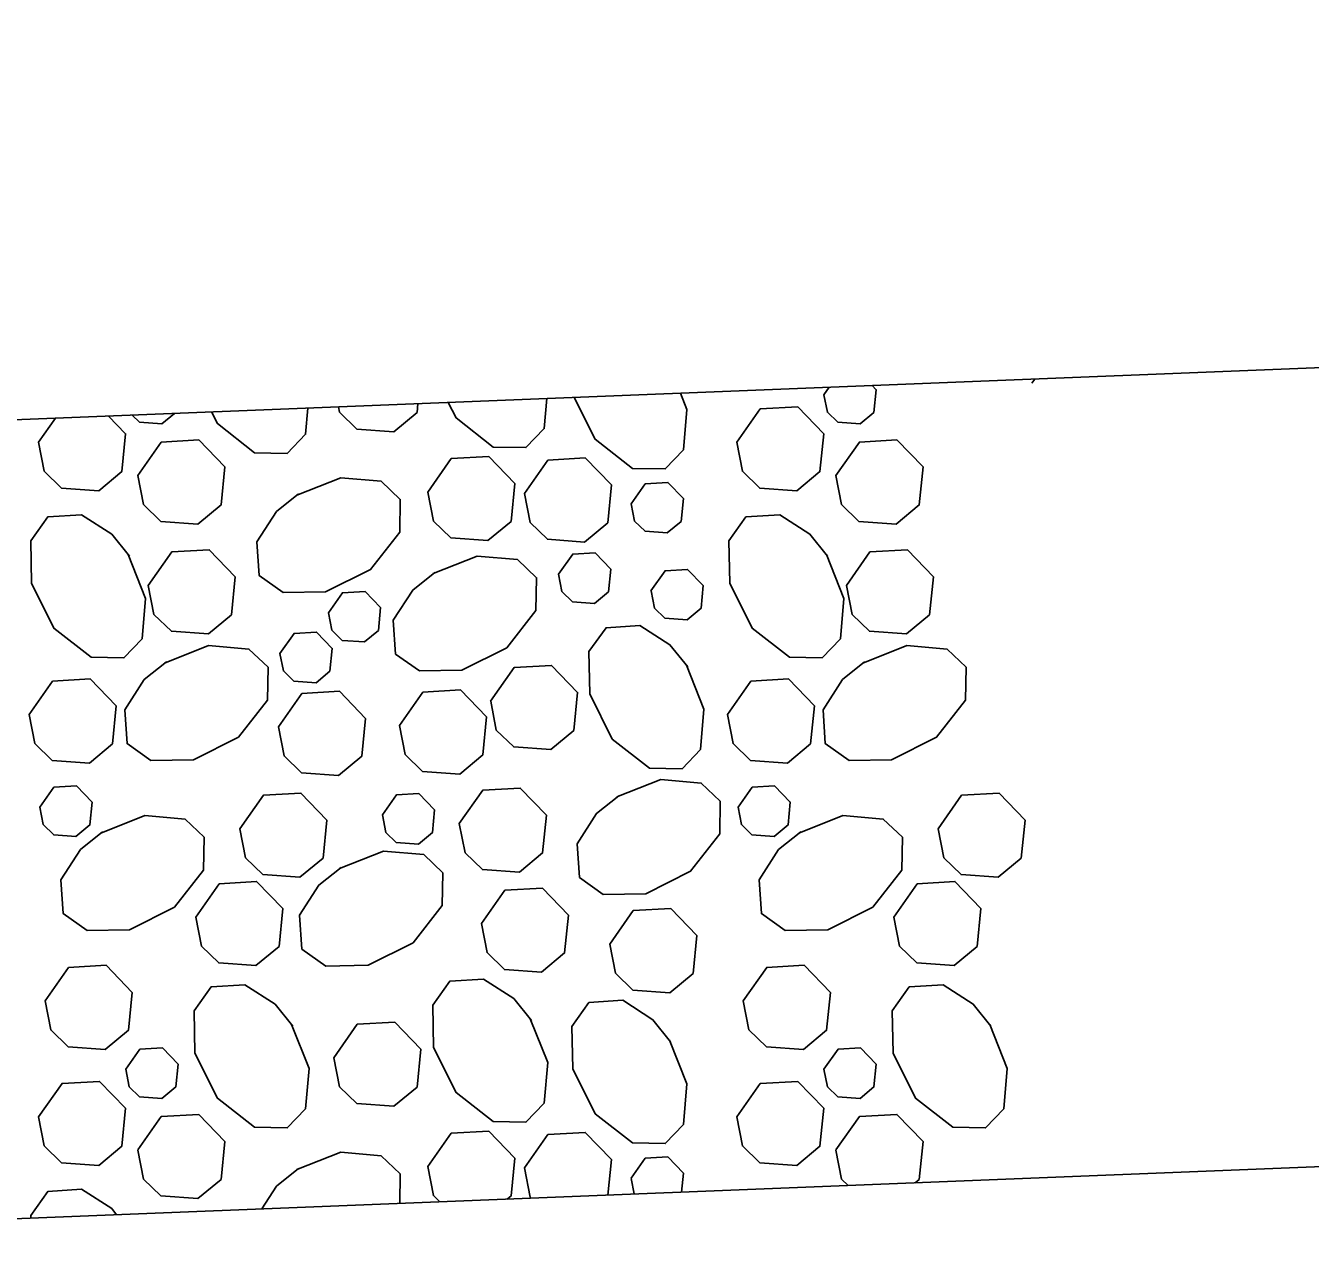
# Model space of a CAD drawing. Extents: x 636530 to 644067, y 294168 to 299122.
# Drawn here: x 639645.26 to 639659.97, y 296411.22 to 296425.36 of the extents above; entities that cross this region are included whole.
import ezdxf

# ---------------------------------------------------------------- set-up
doc = ezdxf.new("R2010")
doc.units = 0
doc.layers.add('1', color=7, linetype='Continuous')

msp = doc.modelspace()

# ---------------------------------------------------------------- linework, layer by layer
at = {"layer": '1'}
for p, q in [((639639.335, 296420.61), (639757.973, 296425.356)), ((639633.239, 296411.215), (639758.399, 296416.222))]:
    msp.add_line(p, q, dxfattribs=at)
for points in [[(639656.779, 296421.262), (639656.812, 296421.309)], [(639652.753, 296421.147), (639652.827, 296420.96), (639652.787, 296420.498), (639652.579, 296420.279), (639652.204, 296420.286), (639651.777, 296420.619), (639651.538, 296421.098)], [(639654.949, 296421.235), (639654.995, 296421.187), (639654.969, 296420.927), (639654.81, 296420.795), (639654.556, 296420.813), (639654.436, 296420.929), (639654.397, 296421.129)], [(639654.397, 296421.129), (639654.458, 296421.215)], [(639649.747, 296421.027), (639649.737, 296420.926), (639649.472, 296420.705), (639649.048, 296420.736), (639648.849, 296420.929), (639648.837, 296420.99)], [(639651.223, 296421.086), (639651.193, 296420.742), (639650.984, 296420.523), (639650.609, 296420.53), (639650.183, 296420.863), (639650.094, 296421.041)], [(639653.398, 296420.584), (639653.667, 296420.967), (639654.096, 296420.991), (639654.394, 296420.682), (639654.351, 296420.248), (639654.086, 296420.027), (639653.662, 296420.058), (639653.463, 296420.252), (639653.398, 296420.584)], [(639645.402, 296420.584), (639645.597, 296420.861)], [(639646.203, 296420.885), (639646.399, 296420.682), (639646.356, 296420.248), (639646.091, 296420.027), (639645.667, 296420.058), (639645.467, 296420.252), (639645.403, 296420.584)], [(639646.96, 296420.915), (639646.815, 296420.795), (639646.56, 296420.813), (639646.475, 296420.896)], [(639648.486, 296420.976), (639648.46, 296420.677), (639648.251, 296420.457), (639647.876, 296420.465), (639647.45, 296420.798), (639647.383, 296420.932)], [(639646.539, 296420.204), (639646.808, 296420.587), (639647.237, 296420.611), (639647.535, 296420.302), (639647.492, 296419.868), (639647.227, 296419.648), (639646.803, 296419.678), (639646.604, 296419.872), (639646.539, 296420.204)], [(639654.534, 296420.204), (639654.803, 296420.587), (639655.232, 296420.611), (639655.531, 296420.302), (639655.488, 296419.868), (639655.222, 296419.648), (639654.798, 296419.678), (639654.599, 296419.872), (639654.534, 296420.204)], [(639649.86, 296420.015), (639650.129, 296420.397), (639650.558, 296420.422), (639650.856, 296420.112), (639650.813, 296419.679), (639650.548, 296419.458), (639650.124, 296419.489), (639649.925, 296419.682), (639649.86, 296420.015)], [(639650.966, 296419.998), (639651.235, 296420.381), (639651.664, 296420.406), (639651.963, 296420.096), (639651.92, 296419.662), (639651.654, 296419.442), (639651.23, 296419.473), (639651.031, 296419.666), (639650.966, 296419.998)], [(639648.36, 296419.98), (639648.863, 296420.179), (639649.325, 296420.139), (639649.545, 296419.93), (639649.538, 296419.555), (639649.204, 296419.129), (639648.689, 296418.872), (639648.204, 296418.863), (639647.93, 296419.057), (639647.904, 296419.444), (639648.126, 296419.79), (639648.38, 296419.993)], [(639652.19, 296419.88), (639652.351, 296420.11), (639652.609, 296420.125), (639652.788, 296419.939), (639652.762, 296419.679), (639652.603, 296419.546), (639652.348, 296419.565), (639652.228, 296419.681), (639652.19, 296419.88)], [(639646.43, 296419.3), (639646.629, 296418.797), (639646.589, 296418.335), (639646.38, 296418.115), (639646.005, 296418.122), (639645.579, 296418.455), (639645.322, 296418.97), (639645.313, 296419.456), (639645.507, 296419.729), (639645.894, 296419.755), (639646.24, 296419.533), (639646.443, 296419.279)], [(639654.425, 296419.3), (639654.625, 296418.797), (639654.585, 296418.335), (639654.376, 296418.115), (639654.001, 296418.122), (639653.575, 296418.455), (639653.317, 296418.97), (639653.309, 296419.456), (639653.503, 296419.729), (639653.89, 296419.755), (639654.235, 296419.533), (639654.438, 296419.279)], [(639646.658, 296418.946), (639646.927, 296419.328), (639647.357, 296419.353), (639647.655, 296419.043), (639647.612, 296418.61), (639647.347, 296418.389), (639646.923, 296418.42), (639646.723, 296418.613), (639646.658, 296418.946)], [(639649.92, 296419.081), (639650.424, 296419.281), (639650.886, 296419.241), (639651.105, 296419.032), (639651.098, 296418.657), (639650.765, 296418.231), (639650.25, 296417.973), (639649.764, 296417.965), (639649.491, 296418.159), (639649.465, 296418.546), (639649.687, 296418.891), (639649.941, 296419.094)], [(639651.357, 296419.073), (639651.519, 296419.303), (639651.776, 296419.318), (639651.955, 296419.132), (639651.929, 296418.872), (639651.77, 296418.739), (639651.516, 296418.758), (639651.396, 296418.874), (639651.357, 296419.073)], [(639654.654, 296418.946), (639654.923, 296419.328), (639655.352, 296419.353), (639655.65, 296419.043), (639655.607, 296418.61), (639655.342, 296418.389), (639654.918, 296418.42), (639654.719, 296418.613), (639654.654, 296418.946)], [(639652.416, 296418.884), (639652.578, 296419.114), (639652.835, 296419.128), (639653.015, 296418.943), (639652.989, 296418.683), (639652.83, 296418.55), (639652.575, 296418.569), (639652.455, 296418.685), (639652.417, 296418.884)], [(639648.722, 296418.632), (639648.883, 296418.862), (639649.141, 296418.876), (639649.32, 296418.691), (639649.294, 296418.43), (639649.135, 296418.298), (639648.88, 296418.316), (639648.761, 296418.432), (639648.722, 296418.632)], [(639652.823, 296418.031), (639653.022, 296417.528), (639652.982, 296417.066), (639652.774, 296416.846), (639652.399, 296416.853), (639651.972, 296417.186), (639651.715, 296417.702), (639651.706, 296418.187), (639651.901, 296418.46), (639652.287, 296418.486), (639652.633, 296418.265), (639652.836, 296418.011)], [(639648.167, 296418.165), (639648.328, 296418.395), (639648.586, 296418.41), (639648.765, 296418.224), (639648.739, 296417.964), (639648.58, 296417.831), (639648.326, 296417.85), (639648.206, 296417.966), (639648.167, 296418.165)], [(639646.846, 296418.056), (639647.349, 296418.256), (639647.811, 296418.216), (639648.031, 296418.007), (639648.024, 296417.632), (639647.691, 296417.206), (639647.176, 296416.948), (639646.69, 296416.94), (639646.417, 296417.134), (639646.391, 296417.521), (639646.613, 296417.867), (639646.867, 296418.069)], [(639654.842, 296418.056), (639655.345, 296418.256), (639655.807, 296418.216), (639656.026, 296418.007), (639656.019, 296417.632), (639655.686, 296417.206), (639655.171, 296416.948), (639654.685, 296416.94), (639654.412, 296417.134), (639654.386, 296417.521), (639654.608, 296417.867), (639654.862, 296418.069)], [(639650.579, 296417.621), (639650.848, 296418.004), (639651.278, 296418.028), (639651.576, 296417.719), (639651.533, 296417.285), (639651.268, 296417.064), (639650.844, 296417.095), (639650.644, 296417.289), (639650.58, 296417.621)], [(639645.295, 296417.467), (639645.564, 296417.849), (639645.994, 296417.874), (639646.292, 296417.564), (639646.249, 296417.131), (639645.984, 296416.91), (639645.56, 296416.941), (639645.36, 296417.134), (639645.296, 296417.467)], [(639649.536, 296417.341), (639649.805, 296417.723), (639650.235, 296417.748), (639650.533, 296417.438), (639650.49, 296417.004), (639650.225, 296416.784), (639649.801, 296416.815), (639649.601, 296417.008), (639649.537, 296417.34)], [(639653.291, 296417.467), (639653.56, 296417.849), (639653.989, 296417.874), (639654.288, 296417.564), (639654.244, 296417.131), (639653.979, 296416.91), (639653.555, 296416.941), (639653.356, 296417.134), (639653.291, 296417.467)], [(639648.149, 296417.325), (639648.418, 296417.707), (639648.847, 296417.732), (639649.146, 296417.422), (639649.103, 296416.989), (639648.837, 296416.768), (639648.413, 296416.799), (639648.214, 296416.992), (639648.149, 296417.325)], [(639652.025, 296416.522), (639652.529, 296416.722), (639652.991, 296416.682), (639653.21, 296416.473), (639653.203, 296416.098), (639652.87, 296415.672), (639652.355, 296415.414), (639651.869, 296415.406), (639651.596, 296415.6), (639651.57, 296415.987), (639651.792, 296416.333), (639652.046, 296416.535)], [(639645.418, 296416.404), (639645.579, 296416.634), (639645.837, 296416.648), (639646.016, 296416.463), (639645.99, 296416.202), (639645.831, 296416.07), (639645.577, 296416.088), (639645.457, 296416.205), (639645.418, 296416.404)], [(639647.708, 296416.158), (639647.977, 296416.541), (639648.406, 296416.566), (639648.705, 296416.256), (639648.662, 296415.822), (639648.396, 296415.602), (639647.972, 296415.633), (639647.773, 296415.826), (639647.708, 296416.158)], [(639650.221, 296416.217), (639650.49, 296416.599), (639650.919, 296416.624), (639651.218, 296416.314), (639651.174, 296415.881), (639650.909, 296415.66), (639650.485, 296415.691), (639650.286, 296415.884), (639650.221, 296416.217)], [(639653.413, 296416.404), (639653.575, 296416.634), (639653.832, 296416.648), (639654.011, 296416.463), (639653.986, 296416.202), (639653.826, 296416.07), (639653.572, 296416.088), (639653.452, 296416.205), (639653.414, 296416.404)], [(639655.703, 296416.158), (639655.972, 296416.541), (639656.402, 296416.566), (639656.7, 296416.256), (639656.657, 296415.822), (639656.392, 296415.602), (639655.968, 296415.633), (639655.768, 296415.826), (639655.704, 296416.158)], [(639649.34, 296416.316), (639649.501, 296416.545), (639649.759, 296416.56), (639649.938, 296416.374), (639649.912, 296416.114), (639649.753, 296415.982), (639649.498, 296416), (639649.379, 296416.116), (639649.34, 296416.316)], [(639646.115, 296416.109), (639646.618, 296416.309), (639647.08, 296416.269), (639647.3, 296416.06), (639647.293, 296415.685), (639646.959, 296415.259), (639646.444, 296415.001), (639645.959, 296414.993), (639645.685, 296415.187), (639645.659, 296415.574), (639645.881, 296415.92), (639646.135, 296416.122)], [(639654.11, 296416.109), (639654.613, 296416.309), (639655.075, 296416.269), (639655.295, 296416.06), (639655.288, 296415.685), (639654.955, 296415.259), (639654.44, 296415.001), (639653.954, 296414.993), (639653.681, 296415.187), (639653.655, 296415.574), (639653.877, 296415.92), (639654.131, 296416.122)], [(639648.848, 296415.703), (639649.351, 296415.902), (639649.813, 296415.862), (639650.033, 296415.653), (639650.026, 296415.278), (639649.692, 296414.852), (639649.177, 296414.595), (639648.692, 296414.586), (639648.418, 296414.78), (639648.392, 296415.167), (639648.614, 296415.513), (639648.868, 296415.716)], [(639647.202, 296415.146), (639647.471, 296415.529), (639647.9, 296415.554), (639648.199, 296415.244), (639648.156, 296414.81), (639647.89, 296414.59), (639647.466, 296414.621), (639647.267, 296414.814), (639647.202, 296415.146)], [(639655.197, 296415.146), (639655.466, 296415.529), (639655.896, 296415.554), (639656.194, 296415.244), (639656.151, 296414.81), (639655.886, 296414.59), (639655.462, 296414.621), (639655.262, 296414.814), (639655.198, 296415.146)], [(639650.474, 296415.071), (639650.743, 296415.454), (639651.172, 296415.478), (639651.471, 296415.169), (639651.427, 296414.735), (639651.162, 296414.515), (639650.738, 296414.545), (639650.539, 296414.739), (639650.474, 296415.071)], [(639651.944, 296414.837), (639652.213, 296415.22), (639652.642, 296415.244), (639652.941, 296414.935), (639652.898, 296414.501), (639652.632, 296414.28), (639652.209, 296414.311), (639652.009, 296414.505), (639651.944, 296414.837)], [(639645.478, 296414.187), (639645.747, 296414.569), (639646.176, 296414.594), (639646.474, 296414.284), (639646.431, 296413.851), (639646.166, 296413.63), (639645.742, 296413.661), (639645.543, 296413.854), (639645.478, 296414.187)], [(639653.473, 296414.187), (639653.742, 296414.569), (639654.171, 296414.594), (639654.47, 296414.284), (639654.427, 296413.851), (639654.161, 296413.63), (639653.737, 296413.661), (639653.538, 296413.854), (639653.473, 296414.187)], [(639648.3, 296413.917), (639648.5, 296413.414), (639648.46, 296412.951), (639648.251, 296412.732), (639647.876, 296412.739), (639647.45, 296413.072), (639647.193, 296413.587), (639647.184, 296414.073), (639647.378, 296414.346), (639647.765, 296414.372), (639648.111, 296414.15), (639648.313, 296413.896)], [(639651.034, 296413.982), (639651.233, 296413.479), (639651.193, 296413.016), (639650.984, 296412.797), (639650.609, 296412.804), (639650.183, 296413.137), (639649.926, 296413.652), (639649.917, 296414.138), (639650.111, 296414.411), (639650.498, 296414.437), (639650.844, 296414.215), (639651.046, 296413.961)], [(639656.296, 296413.917), (639656.495, 296413.414), (639656.455, 296412.951), (639656.247, 296412.732), (639655.872, 296412.739), (639655.446, 296413.072), (639655.188, 296413.587), (639655.179, 296414.073), (639655.374, 296414.346), (639655.76, 296414.372), (639656.106, 296414.15), (639656.309, 296413.896)], [(639652.628, 296413.738), (639652.827, 296413.235), (639652.787, 296412.772), (639652.579, 296412.553), (639652.204, 296412.56), (639651.777, 296412.893), (639651.52, 296413.408), (639651.511, 296413.894), (639651.706, 296414.167), (639652.092, 296414.193), (639652.438, 296413.971), (639652.641, 296413.717)], [(639648.784, 296413.536), (639649.052, 296413.919), (639649.482, 296413.943), (639649.78, 296413.634), (639649.737, 296413.2), (639649.472, 296412.979), (639649.048, 296413.01), (639648.849, 296413.203), (639648.784, 296413.536)], [(639646.402, 296413.403), (639646.563, 296413.632), (639646.821, 296413.647), (639647, 296413.461), (639646.974, 296413.201), (639646.815, 296413.069), (639646.56, 296413.087), (639646.441, 296413.203), (639646.402, 296413.403)], [(639654.397, 296413.403), (639654.558, 296413.632), (639654.816, 296413.647), (639654.995, 296413.461), (639654.969, 296413.201), (639654.81, 296413.069), (639654.556, 296413.087), (639654.436, 296413.203), (639654.397, 296413.403)], [(639645.402, 296412.858), (639645.671, 296413.241), (639646.101, 296413.265), (639646.399, 296412.956), (639646.356, 296412.522), (639646.091, 296412.302), (639645.667, 296412.332), (639645.467, 296412.526), (639645.403, 296412.858)], [(639653.398, 296412.858), (639653.667, 296413.241), (639654.096, 296413.265), (639654.394, 296412.956), (639654.351, 296412.522), (639654.086, 296412.302), (639653.662, 296412.332), (639653.463, 296412.526), (639653.398, 296412.858)], [(639646.539, 296412.479), (639646.808, 296412.861), (639647.237, 296412.886), (639647.535, 296412.576), (639647.492, 296412.142), (639647.227, 296411.922), (639646.803, 296411.953), (639646.604, 296412.146), (639646.539, 296412.478)], [(639654.534, 296412.479), (639654.803, 296412.861), (639655.232, 296412.886), (639655.531, 296412.576), (639655.488, 296412.142), (639655.441, 296412.103)], [(639649.86, 296412.289), (639650.129, 296412.672), (639650.558, 296412.696), (639650.856, 296412.387), (639650.813, 296411.953), (639650.769, 296411.916)], [(639650.966, 296412.273), (639651.235, 296412.655), (639651.664, 296412.68), (639651.963, 296412.37), (639651.922, 296411.963)], [(639648.36, 296412.254), (639648.863, 296412.453), (639649.325, 296412.413), (639649.545, 296412.205), (639649.538, 296411.867)], [(639654.675, 296412.073), (639654.599, 296412.146), (639654.534, 296412.478)], [(639652.19, 296412.155), (639652.351, 296412.384), (639652.609, 296412.399), (639652.788, 296412.213), (639652.766, 296411.996)], [(639647.959, 296411.804), (639648.126, 296412.064), (639648.38, 296412.267)], [(639649.998, 296411.886), (639649.925, 296411.956), (639649.86, 296412.289)], [(639651.044, 296411.927), (639651.031, 296411.94), (639650.966, 296412.273)], [(639652.225, 296411.975), (639652.19, 296412.154)], [(639645.314, 296411.698), (639645.313, 296411.73), (639645.507, 296412.003), (639645.894, 296412.029), (639646.24, 296411.808), (639646.296, 296411.737)]]:
    msp.add_lwpolyline(points, dxfattribs=at)

doc.saveas('drawing.dxf')
